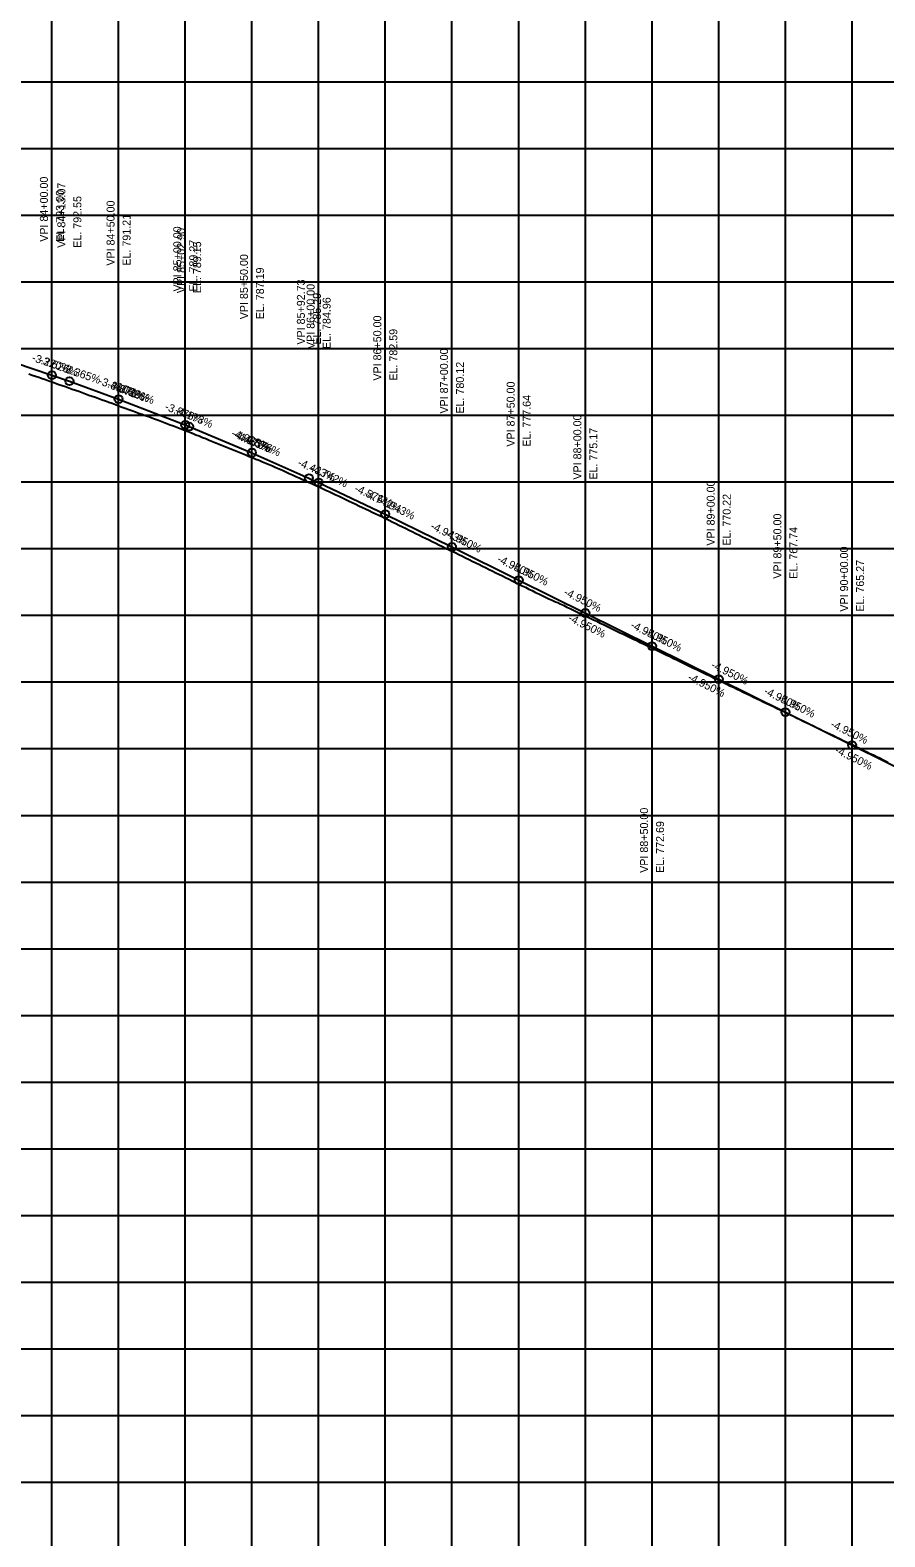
# Model space of a CAD drawing. Extents: x -7164 to 2214450, y -19642 to 253469.
# Drawn here: x 15584 to 16225, y -2441 to -1311 of the extents above; entities that cross this region are included whole.
import ezdxf

# ---------------------------------------------------------------- set-up
doc = ezdxf.new("R2010")
doc.units = 0
for name, color, linetype in [('DESIGN - PROFILE - Proposed', 7, 'Continuous'), ('DESIGN - PROFILE - Proposed Curve Text', 7, 'Continuous'), ('DESIGN - PROFILE - Proposed Text', 7, 'Continuous'), ('DESIGN - SHEET - Light Grid', 7, 'Continuous'), ('SURVEY - PROFILE - Ground Line with Text', 7, 'Continuous')]:
    doc.layers.add(name, color=color, linetype=linetype)

msp = doc.modelspace()

# ---------------------------------------------------------------- linework, layer by layer
at = {"layer": 'DESIGN - PROFILE - Proposed'}
msp.add_lwpolyline([(15572.7, -1560.8), (15600, -1570), (15613.1, -1574.5), (15650, -1587.9), (15700, -1607.3), (15702.9, -1608.5), (15750, -1628.1), (15792.7, -1647.1), (15800, -1650.4), (15850, -1674.1), (15900, -1698.8), (15950, -1723.6), (16000, -1748.3), (16050, -1773.1), (16100, -1797.8), (16150, -1822.6), (16200, -1847.3), (16250, -1872.1)], dxfattribs=at)
msp.add_lwpolyline([(15572.7, -1560.8), (15600, -1570), (15613.1, -1574.5), (15650, -1587.9), (15700, -1607.3), (15702.9, -1608.5), (15750, -1628.1), (15792.7, -1647.1), (15800, -1650.4), (15850, -1674.1), (15900, -1698.8), (15950, -1723.6), (16000, -1748.3), (16050, -1773.1), (16100, -1797.8), (16150, -1822.6), (16200, -1847.3), (16250, -1872.1)], dxfattribs=at)
at = {"layer": 'DESIGN - PROFILE - Proposed Text'}
for centre in [(15600, -1570), (15600, -1570), (15613.1, -1574.5), (15613.1, -1574.5), (15650, -1587.9), (15650, -1587.9), (15700, -1607.3), (15700, -1607.3), (15702.9, -1608.5), (15702.9, -1608.5), (15750, -1628.1), (15750, -1628.1), (15792.7, -1647.1), (15792.7, -1647.1), (15800, -1650.4), (15800, -1650.4), (15850, -1674.1), (15850, -1674.1), (15900, -1698.8), (15900, -1698.8), (15950, -1723.6), (15950, -1723.6), (16000, -1748.3), (16000, -1748.3), (16050, -1773.1), (16050, -1773.1), (16100, -1797.8), (16100, -1797.8), (16150, -1822.6), (16150, -1822.6), (16200, -1847.3), (16200, -1847.3)]:
    msp.add_circle(centre, 3, dxfattribs=at)
at = {"layer": 'DESIGN - SHEET - Light Grid'}
for p, q in [((15600, -3000), (15600, -1000)), ((15600, -3000), (15600, -1000)), ((15650, -3000), (15650, -1000)), ((15650, -3000), (15650, -1000)), ((15700, -3000), (15700, -1000)), ((15700, -3000), (15700, -1000)), ((15750, -3000), (15750, -1000)), ((15750, -3000), (15750, -1000)), ((15800, -3000), (15800, -1000)), ((15800, -3000), (15800, -1000)), ((15850, -3000), (15850, -1000)), ((15850, -3000), (15850, -1000)), ((15900, -3000), (15900, -1000)), ((15900, -3000), (15900, -1000)), ((15950, -3000), (15950, -1000)), ((15950, -3000), (15950, -1000)), ((16000, -3000), (16000, -1000)), ((16000, -3000), (16000, -1000)), ((16050, -3000), (16050, -1000)), ((16050, -3000), (16050, -1000)), ((16100, -3000), (16100, -1000)), ((16100, -3000), (16100, -1000)), ((16150, -3000), (16150, -1000)), ((16150, -3000), (16150, -1000)), ((16200, -3000), (16200, -1000)), ((16200, -3000), (16200, -1000)), ((15000, -1350), (24100, -1350)), ((15000, -1350), (24100, -1350)), ((15000, -1400), (24100, -1400)), ((15000, -1400), (24100, -1400)), ((15000, -1450), (24100, -1450)), ((15000, -1450), (24100, -1450)), ((15000, -1500), (24100, -1500)), ((15000, -1500), (24100, -1500)), ((15000, -1550), (24100, -1550)), ((15000, -1550), (24100, -1550)), ((15000, -1600), (24100, -1600)), ((15000, -1600), (24100, -1600)), ((15000, -1650), (24100, -1650)), ((15000, -1650), (24100, -1650)), ((15000, -1700), (24100, -1700)), ((15000, -1700), (24100, -1700)), ((15000, -1750), (24100, -1750)), ((15000, -1750), (24100, -1750)), ((15000, -1800), (24100, -1800)), ((15000, -1800), (24100, -1800)), ((15000, -1850), (24100, -1850)), ((15000, -1850), (24100, -1850)), ((15000, -1900), (24100, -1900)), ((15000, -1900), (24100, -1900)), ((15000, -1950), (24100, -1950)), ((15000, -1950), (24100, -1950)), ((15000, -2000), (24100, -2000)), ((15000, -2000), (24100, -2000)), ((15000, -2050), (24100, -2050)), ((15000, -2050), (24100, -2050)), ((15000, -2100), (24100, -2100)), ((15000, -2100), (24100, -2100)), ((15000, -2150), (24100, -2150)), ((15000, -2150), (24100, -2150)), ((15000, -2200), (24100, -2200)), ((15000, -2200), (24100, -2200)), ((15000, -2250), (24100, -2250)), ((15000, -2250), (24100, -2250)), ((15000, -2300), (24100, -2300)), ((15000, -2300), (24100, -2300)), ((15000, -2350), (24100, -2350)), ((15000, -2350), (24100, -2350)), ((15000, -2400), (24100, -2400)), ((15000, -2400), (24100, -2400))]:
    msp.add_line(p, q, dxfattribs=at)
at = {"layer": 'SURVEY - PROFILE - Ground Line with Text'}
for points in [[(15582.7, -1569.1), (15585.1, -1569.9), (15587.7, -1570.8), (15590.1, -1571.6), (15592.7, -1572.5), (15595.1, -1573.3), (15597.7, -1574.3), (15600.1, -1575.1), (15602.7, -1576), (15605.1, -1576.9), (15607.7, -1577.8), (15610.1, -1578.6), (15612.7, -1579.6), (15615.1, -1580.4), (15617.7, -1581.3), (15620.1, -1582.1), (15622.7, -1583.1), (15625.1, -1583.9), (15627.7, -1584.9), (15630.1, -1585.7), (15632.7, -1586.6), (15635.1, -1587.5), (15637.7, -1588.5), (15640.1, -1589.3), (15642.7, -1590.3), (15645.1, -1591.1), (15647.7, -1592.1), (15650, -1592.9), (15652.7, -1593.9), (15655, -1594.7), (15657.7, -1595.7), (15660, -1596.5), (15662.7, -1597.5), (15665, -1598.4), (15667.7, -1599.3), (15670, -1600.2), (15672.7, -1601.1), (15675, -1602), (15677.7, -1603), (15680, -1603.8), (15681.2, -1604.2), (15683.8, -1605.2), (15686.2, -1606.1), (15688.8, -1607.1), (15691.2, -1608), (15693.8, -1609), (15696.2, -1609.9), (15698.8, -1610.9), (15701.2, -1611.9), (15703, -1612.5), (15705.1, -1613.4), (15705.4, -1613.5), (15708, -1614.6), (15710.4, -1615.5), (15713, -1616.6), (15715.4, -1617.5), (15718, -1618.6), (15720.4, -1619.6), (15723, -1620.7), (15725.4, -1621.6), (15728, -1622.7), (15730.4, -1623.7), (15733, -1624.8), (15735.3, -1625.7), (15738, -1626.8), (15740.3, -1627.7), (15743, -1628.8), (15745.3, -1629.8), (15748, -1630.9), (15750.3, -1631.8), (15753, -1632.9), (15755.3, -1633.8), (15758, -1634.9), (15760.3, -1635.9), (15763, -1637), (15765.3, -1638), (15768, -1639.1), (15770.3, -1640.2), (15772.9, -1641.3), (15775.3, -1642.4), (15777.9, -1643.6), (15780.3, -1644.7), (15782.9, -1645.9), (15785.3, -1646.9), (15787.9, -1648.2), (15790.3, -1649.2), (15792.9, -1650.4), (15795.3, -1651.5), (15797.9, -1652.7), (15800.3, -1653.8), (15802.9, -1655), (15805.3, -1656.1), (15807.9, -1657.3), (15810.3, -1658.4), (15812.9, -1659.6), (15815.3, -1660.8), (15817.9, -1662), (15820.3, -1663.1), (15822.9, -1664.4), (15825.2, -1665.5)], [(15582.7, -1569.1), (15585.1, -1569.9), (15587.7, -1570.8), (15590.1, -1571.6), (15592.7, -1572.5), (15595.1, -1573.3), (15597.7, -1574.3), (15600.1, -1575.1), (15602.7, -1576), (15605.1, -1576.9), (15607.7, -1577.8), (15610.1, -1578.6), (15612.7, -1579.6), (15615.1, -1580.4), (15617.7, -1581.3), (15620.1, -1582.1), (15622.7, -1583.1), (15625.1, -1583.9), (15627.7, -1584.9), (15630.1, -1585.7), (15632.7, -1586.6), (15635.1, -1587.5), (15637.7, -1588.5), (15640.1, -1589.3), (15642.7, -1590.3), (15645.1, -1591.1), (15647.7, -1592.1), (15650, -1592.9), (15652.7, -1593.9), (15655, -1594.7), (15657.7, -1595.7), (15660, -1596.5), (15662.7, -1597.5), (15665, -1598.4), (15667.7, -1599.3), (15670, -1600.2), (15672.7, -1601.1), (15675, -1602), (15677.7, -1603), (15680, -1603.8), (15681.2, -1604.2), (15683.8, -1605.2), (15686.2, -1606.1), (15688.8, -1607.1), (15691.2, -1608), (15693.8, -1609), (15696.2, -1609.9), (15698.8, -1610.9), (15701.2, -1611.9), (15703, -1612.5), (15705.1, -1613.4), (15705.4, -1613.5), (15708, -1614.6), (15710.4, -1615.5), (15713, -1616.6), (15715.4, -1617.5), (15718, -1618.6), (15720.4, -1619.6), (15723, -1620.7), (15725.4, -1621.6), (15728, -1622.7), (15730.4, -1623.7), (15733, -1624.8), (15735.3, -1625.7), (15738, -1626.8), (15740.3, -1627.7), (15743, -1628.8), (15745.3, -1629.8), (15748, -1630.9), (15750.3, -1631.8), (15753, -1632.9), (15755.3, -1633.8), (15758, -1634.9), (15760.3, -1635.9), (15763, -1637), (15765.3, -1638), (15768, -1639.1), (15770.3, -1640.2), (15772.9, -1641.3), (15775.3, -1642.4), (15777.9, -1643.6), (15780.3, -1644.7), (15782.9, -1645.9), (15785.3, -1646.9), (15787.9, -1648.2), (15790.3, -1649.2), (15792.9, -1650.4), (15795.3, -1651.5), (15797.9, -1652.7), (15800.3, -1653.8), (15802.9, -1655), (15805.3, -1656.1), (15807.9, -1657.3), (15810.3, -1658.4), (15812.9, -1659.6), (15815.3, -1660.8), (15817.9, -1662), (15820.3, -1663.1), (15822.9, -1664.4), (15825.2, -1665.5)], [(15825.2, -1665.5), (15827.9, -1666.7), (15830.2, -1667.9), (15832.9, -1669.1), (15835.2, -1670.3), (15837.9, -1671.5), (15840.2, -1672.6), (15842.9, -1673.9), (15845.2, -1675), (15847.9, -1676.3), (15850.2, -1677.5), (15852.9, -1678.8), (15855.2, -1679.9), (15857.9, -1681.2), (15860.2, -1682.4), (15862.8, -1683.7), (15865.2, -1684.8), (15867.8, -1686.1), (15870.2, -1687.3), (15872.8, -1688.6), (15875.2, -1689.8), (15877.8, -1691.1), (15880.2, -1692.2), (15882.8, -1693.5), (15885.2, -1694.7), (15887.8, -1696), (15890.2, -1697.1), (15892.8, -1698.4), (15895.2, -1699.6), (15897.8, -1700.9), (15900.2, -1702), (15902.8, -1703.3), (15905.1, -1704.5), (15907.8, -1705.8), (15910.1, -1706.9), (15912.8, -1708.2), (15915.1, -1709.4), (15917.8, -1710.7), (15920.1, -1711.8), (15922.8, -1713.1), (15925.1, -1714.3), (15927.8, -1715.6), (15930.1, -1716.8), (15932.8, -1718.1), (15935.1, -1719.2), (15937.8, -1720.5), (15940.1, -1721.7), (15942.8, -1723), (15945.1, -1724.1), (15947.7, -1725.4), (15950.1, -1726.6), (15952.7, -1727.9), (15955.1, -1729), (15957.7, -1730.3), (15960.1, -1731.5), (15962.7, -1732.8), (15965.1, -1733.9), (15967.7, -1735.2), (15970.1, -1736.4), (15972.7, -1737.7), (15975, -1738.7), (15977.7, -1739.8), (15979.3, -1740.5), (15981.2, -1741.4), (15983.5, -1742.5), (15986.2, -1743.8), (15988.5, -1744.9), (15991.2, -1746.2), (15993.5, -1747.3), (15996.2, -1748.6), (15998.5, -1749.7), (16001.2, -1751), (16003.5, -1752.1), (16006.2, -1753.4), (16008.5, -1754.5), (16011.2, -1755.8), (16013.5, -1756.9), (16016.2, -1758.2), (16018.5, -1759.3), (16021.2, -1760.6), (16023.5, -1761.8), (16026.2, -1763.1), (16028.5, -1764.2), (16031.2, -1765.5), (16033.5, -1766.6), (16036.2, -1767.9), (16038.5, -1769), (16041.2, -1770.3), (16043.5, -1771.4), (16046.2, -1772.7), (16048.5, -1773.8), (16051.2, -1775.1), (16053.5, -1776.2), (16056.2, -1777.5), (16058.5, -1778.6), (16061.1, -1779.9), (16063.5, -1781), (16066.1, -1782.3), (16068.5, -1783.5), (16071.1, -1784.7), (16073.5, -1785.9)], [(15825.2, -1665.5), (15827.9, -1666.7), (15830.2, -1667.9), (15832.9, -1669.1), (15835.2, -1670.3), (15837.9, -1671.5), (15840.2, -1672.6), (15842.9, -1673.9), (15845.2, -1675), (15847.9, -1676.3), (15850.2, -1677.5), (15852.9, -1678.8), (15855.2, -1679.9), (15857.9, -1681.2), (15860.2, -1682.4), (15862.8, -1683.7), (15865.2, -1684.8), (15867.8, -1686.1), (15870.2, -1687.3), (15872.8, -1688.6), (15875.2, -1689.8), (15877.8, -1691.1), (15880.2, -1692.2), (15882.8, -1693.5), (15885.2, -1694.7), (15887.8, -1696), (15890.2, -1697.1), (15892.8, -1698.4), (15895.2, -1699.6), (15897.8, -1700.9), (15900.2, -1702), (15902.8, -1703.3), (15905.1, -1704.5), (15907.8, -1705.8), (15910.1, -1706.9), (15912.8, -1708.2), (15915.1, -1709.4), (15917.8, -1710.7), (15920.1, -1711.8), (15922.8, -1713.1), (15925.1, -1714.3), (15927.8, -1715.6), (15930.1, -1716.8), (15932.8, -1718.1), (15935.1, -1719.2), (15937.8, -1720.5), (15940.1, -1721.7), (15942.8, -1723), (15945.1, -1724.1), (15947.7, -1725.4), (15950.1, -1726.6), (15952.7, -1727.9), (15955.1, -1729), (15957.7, -1730.3), (15960.1, -1731.5), (15962.7, -1732.8), (15965.1, -1733.9), (15967.7, -1735.2), (15970.1, -1736.4), (15972.7, -1737.7), (15975, -1738.7), (15977.7, -1739.8), (15979.3, -1740.5), (15981.2, -1741.4), (15983.5, -1742.5), (15986.2, -1743.8), (15988.5, -1744.9), (15991.2, -1746.2), (15993.5, -1747.3), (15996.2, -1748.6), (15998.5, -1749.7), (16001.2, -1751), (16003.5, -1752.1), (16006.2, -1753.4), (16008.5, -1754.5), (16011.2, -1755.8), (16013.5, -1756.9), (16016.2, -1758.2), (16018.5, -1759.3), (16021.2, -1760.6), (16023.5, -1761.8), (16026.2, -1763.1), (16028.5, -1764.2), (16031.2, -1765.5), (16033.5, -1766.6), (16036.2, -1767.9), (16038.5, -1769), (16041.2, -1770.3), (16043.5, -1771.4), (16046.2, -1772.7), (16048.5, -1773.8), (16051.2, -1775.1), (16053.5, -1776.2), (16056.2, -1777.5), (16058.5, -1778.6), (16061.1, -1779.9), (16063.5, -1781), (16066.1, -1782.3), (16068.5, -1783.5), (16071.1, -1784.7), (16073.5, -1785.9)], [(16073.5, -1785.9), (16076.1, -1787.2), (16078.5, -1788.3), (16081.1, -1789.6), (16083.5, -1790.7), (16086.1, -1792), (16088.5, -1793.1), (16091.1, -1794.4), (16093.5, -1795.5), (16096.1, -1796.8), (16098.5, -1797.9), (16101.1, -1799.2), (16103.5, -1800.3), (16106.1, -1801.6), (16108.4, -1802.8), (16111.1, -1804), (16113.4, -1805.2), (16116.1, -1806.4), (16118.4, -1807.6), (16121.1, -1808.9), (16123.4, -1810), (16126.1, -1811.3), (16128.4, -1812.4), (16131.1, -1813.7), (16133.4, -1814.8), (16136.1, -1816.1), (16138.4, -1817.2), (16141.1, -1818.5), (16143.4, -1819.6), (16146.1, -1820.9), (16148.4, -1822), (16151, -1823.3), (16153.4, -1824.5), (16156, -1825.7), (16158.4, -1826.9), (16161, -1828.1), (16163.4, -1829.3), (16166, -1830.6), (16168.4, -1831.7), (16171, -1833), (16173.4, -1834.1), (16176, -1835.4), (16178.4, -1836.6), (16181, -1837.8), (16183.4, -1839), (16186, -1840.2), (16188.4, -1841.4), (16191, -1842.7), (16193.4, -1843.8), (16196, -1845.1), (16198.4, -1846.2), (16201, -1847.5), (16203.4, -1848.6), (16206, -1849.9), (16208.4, -1851.1), (16211, -1852.3), (16213.4, -1853.5), (16216, -1854.7), (16218.3, -1855.9), (16221, -1857.2), (16221.9, -1857.6), (16224.3, -1858.8), (16226.9, -1860.1)], [(16073.5, -1785.9), (16076.1, -1787.2), (16078.5, -1788.3), (16081.1, -1789.6), (16083.5, -1790.7), (16086.1, -1792), (16088.5, -1793.1), (16091.1, -1794.4), (16093.5, -1795.5), (16096.1, -1796.8), (16098.5, -1797.9), (16101.1, -1799.2), (16103.5, -1800.3), (16106.1, -1801.6), (16108.4, -1802.8), (16111.1, -1804), (16113.4, -1805.2), (16116.1, -1806.4), (16118.4, -1807.6), (16121.1, -1808.9), (16123.4, -1810), (16126.1, -1811.3), (16128.4, -1812.4), (16131.1, -1813.7), (16133.4, -1814.8), (16136.1, -1816.1), (16138.4, -1817.2), (16141.1, -1818.5), (16143.4, -1819.6), (16146.1, -1820.9), (16148.4, -1822), (16151, -1823.3), (16153.4, -1824.5), (16156, -1825.7), (16158.4, -1826.9), (16161, -1828.1), (16163.4, -1829.3), (16166, -1830.6), (16168.4, -1831.7), (16171, -1833), (16173.4, -1834.1), (16176, -1835.4), (16178.4, -1836.6), (16181, -1837.8), (16183.4, -1839), (16186, -1840.2), (16188.4, -1841.4), (16191, -1842.7), (16193.4, -1843.8), (16196, -1845.1), (16198.4, -1846.2), (16201, -1847.5), (16203.4, -1848.6), (16206, -1849.9), (16208.4, -1851.1), (16211, -1852.3), (16213.4, -1853.5), (16216, -1854.7), (16218.3, -1855.9), (16221, -1857.2), (16221.9, -1857.6), (16224.3, -1858.8), (16226.9, -1860.1)]]:
    msp.add_lwpolyline(points, dxfattribs=at)

# ---------------------------------------------------------------- texts
at = {"layer": 'DESIGN - PROFILE - Proposed Curve Text'}
for s, p in [('VPI 84+00.00', (15597, -1470)), ('VPI 84+00.00', (15597, -1470)), ('EL. 793.00', (15609, -1470)), ('EL. 793.00', (15609, -1470)), ('VPI 84+13.07', (15610.1, -1474.5)), ('VPI 84+13.07', (15610.1, -1474.5)), ('EL. 792.55', (15622.1, -1474.5)), ('EL. 792.55', (15622.1, -1474.5)), ('VPI 84+50.00', (15647, -1487.9)), ('VPI 84+50.00', (15647, -1487.9)), ('EL. 791.21', (15659, -1487.9)), ('EL. 791.21', (15659, -1487.9)), ('VPI 85+00.00', (15697, -1507.3)), ('VPI 85+00.00', (15697, -1507.3)), ('VPI 85+02.90', (15699.9, -1508.5)), ('VPI 85+02.90', (15699.9, -1508.5)), ('EL. 789.27', (15709, -1507.3)), ('EL. 789.27', (15709, -1507.3)), ('EL. 789.15', (15711.9, -1508.5)), ('EL. 789.15', (15711.9, -1508.5)), ('VPI 85+50.00', (15747, -1528.1)), ('VPI 85+50.00', (15747, -1528.1)), ('EL. 787.19', (15759, -1528.1)), ('EL. 787.19', (15759, -1528.1)), ('VPI 85+92.73', (15789.7, -1547.1)), ('VPI 85+92.73', (15789.7, -1547.1)), ('VPI 86+00.00', (15797, -1550.4)), ('VPI 86+00.00', (15797, -1550.4)), ('EL. 785.29', (15801.7, -1547.1)), ('EL. 785.29', (15801.7, -1547.1)), ('EL. 784.96', (15809, -1550.4)), ('EL. 784.96', (15809, -1550.4)), ('VPI 86+50.00', (15847, -1574.1)), ('VPI 86+50.00', (15847, -1574.1)), ('EL. 782.59', (15859, -1574.1)), ('EL. 782.59', (15859, -1574.1)), ('VPI 87+00.00', (15897, -1598.8)), ('VPI 87+00.00', (15897, -1598.8)), ('EL. 780.12', (15909, -1598.8)), ('EL. 780.12', (15909, -1598.8)), ('VPI 87+50.00', (15947, -1623.6)), ('VPI 87+50.00', (15947, -1623.6)), ('EL. 777.64', (15959, -1623.6)), ('EL. 777.64', (15959, -1623.6)), ('VPI 88+00.00', (15997, -1648.3)), ('VPI 88+00.00', (15997, -1648.3)), ('EL. 775.17', (16009, -1648.3)), ('EL. 775.17', (16009, -1648.3)), ('VPI 89+00.00', (16097, -1697.8)), ('VPI 89+00.00', (16097, -1697.8)), ('EL. 770.22', (16109, -1697.8)), ('EL. 770.22', (16109, -1697.8)), ('VPI 89+50.00', (16147, -1722.6)), ('VPI 89+50.00', (16147, -1722.6)), ('EL. 767.74', (16159, -1722.6)), ('EL. 767.74', (16159, -1722.6)), ('VPI 90+00.00', (16197, -1747.3)), ('VPI 90+00.00', (16197, -1747.3)), ('EL. 765.27', (16209, -1747.3)), ('EL. 765.27', (16209, -1747.3)), ('VPI 88+50.00', (16047, -1943.1)), ('VPI 88+50.00', (16047, -1943.1)), ('EL. 772.69', (16059, -1943.1)), ('EL. 772.69', (16059, -1943.1))]:
    msp.add_text(s, height=6, rotation=90, dxfattribs=at).set_placement(p)
at = {"layer": 'DESIGN - PROFILE - Proposed Text'}
for s, rotation, p in [('-3.220%', 342.1521, (15584.5, -1559.3)), ('-3.220%', 342.1521, (15584.5, -1559.3)), ('-3.626%', 340.0705, (15590.3, -1560.9)), ('-3.626%', 340.0705, (15590.3, -1560.9)), ('-3.365%', 341.4024, (15607.1, -1567.1)), ('-3.365%', 341.4024, (15607.1, -1567.1)), ('-3.480%', 340.8096, (15634.4, -1576.6)), ('-3.480%', 340.8096, (15634.4, -1576.6)), ('-3.876%', 338.8117, (15640.9, -1579)), ('-3.876%', 338.8117, (15640.9, -1579)), ('-4.028%', 338.0625, (15644.2, -1579.4)), ('-4.028%', 338.0625, (15644.2, -1579.4)), ('-3.626%', 340.0705, (15647.4, -1581.6)), ('-3.626%', 340.0705, (15647.4, -1581.6)), ('-3.876%', 338.8117, (15684.1, -1595.8)), ('-3.876%', 338.8117, (15684.1, -1595.8)), ('-4.173%', 337.347, (15691.6, -1598.3)), ('-4.173%', 337.347, (15691.6, -1598.3)), ('-4.028%', 338.0625, (15734, -1615.6)), ('-4.028%', 338.0625, (15734, -1615.6)), ('-4.433%', 336.0925, (15735, -1616)), ('-4.433%', 336.0925, (15735, -1616)), ('-4.173%', 337.347, (15736.8, -1617.2)), ('-4.173%', 337.347, (15736.8, -1617.2)), ('-4.576%', 335.4096, (15742.7, -1618.6)), ('-4.576%', 335.4096, (15742.7, -1618.6)), ('-4.433%', 336.0925, (15783.7, -1637.6)), ('-4.433%', 336.0925, (15783.7, -1637.6)), ('-4.742%', 334.6278, (15793.1, -1641.6)), ('-4.742%', 334.6278, (15793.1, -1641.6)), ('-4.576%', 335.4096, (15826.3, -1656.9)), ('-4.576%', 335.4096, (15826.3, -1656.9)), ('-4.742%', 334.6278, (15833.5, -1660.7)), ('-4.742%', 334.6278, (15833.5, -1660.7)), ('-4.943%', 333.6959, (15843.6, -1665.4)), ('-4.943%', 333.6959, (15843.6, -1665.4)), ('-4.943%', 333.6959, (15883.3, -1685)), ('-4.943%', 333.6959, (15883.3, -1685)), ('-4.950%', 333.6646, (15893.7, -1690.1)), ('-4.950%', 333.6646, (15893.7, -1690.1)), ('-4.950%', 333.6646, (15933.3, -1709.7)), ('-4.950%', 333.6646, (15933.3, -1709.7)), ('-4.950%', 333.6646, (15943.7, -1714.8)), ('-4.950%', 333.6646, (15943.7, -1714.8)), ('-4.950%', 333.6646, (15983.3, -1734.5)), ('-4.950%', 333.6646, (15983.3, -1734.5)), ('-4.950%', 333.6646, (15986.6, -1753.9)), ('-4.950%', 333.6646, (15986.6, -1753.9)), ('-4.950%', 333.6646, (16033.3, -1759.2)), ('-4.950%', 333.6646, (16033.3, -1759.2)), ('-4.950%', 333.6655, (16043.7, -1764.3)), ('-4.950%', 333.6655, (16043.7, -1764.3)), ('-4.950%', 333.6655, (16076.2, -1798.3)), ('-4.950%', 333.6655, (16076.2, -1798.3)), ('-4.950%', 333.6646, (16093.7, -1789.1)), ('-4.950%', 333.6646, (16093.7, -1789.1)), ('-4.950%', 333.6646, (16133.3, -1808.7)), ('-4.950%', 333.6646, (16133.3, -1808.7)), ('-4.950%', 333.6646, (16143.7, -1813.8)), ('-4.950%', 333.6646, (16143.7, -1813.8)), ('-4.950%', 333.6646, (16183.3, -1833.5)), ('-4.950%', 333.6646, (16183.3, -1833.5)), ('-4.950%', 333.6646, (16186.6, -1852.9)), ('-4.950%', 333.6646, (16186.6, -1852.9))]:
    msp.add_text(s, height=6, rotation=rotation, dxfattribs=at).set_placement(p)

doc.saveas('drawing.dxf')
